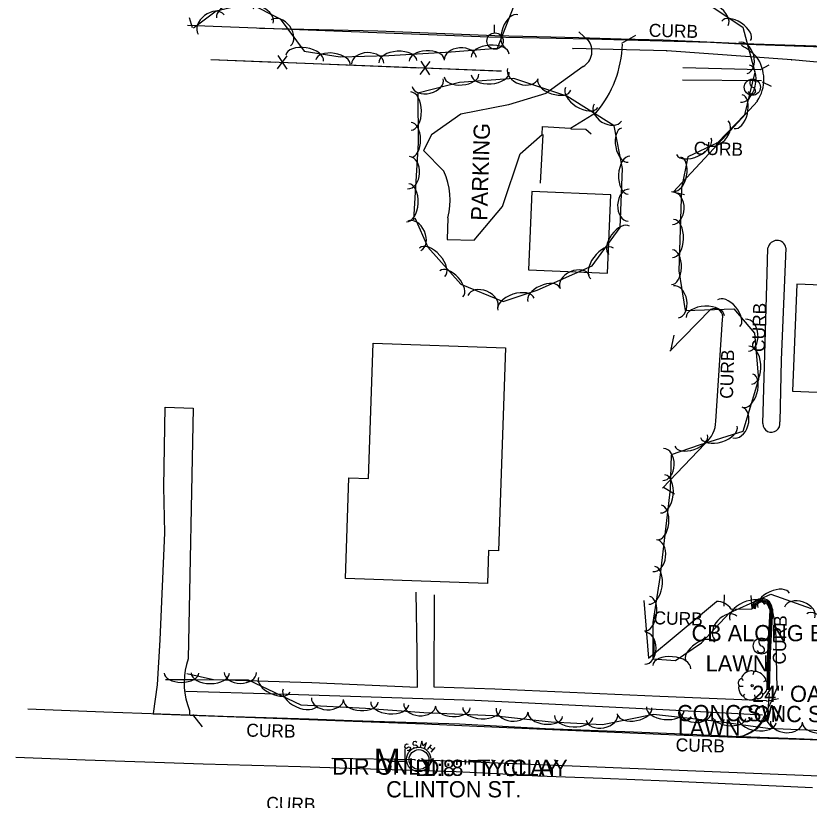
# Model space of a CAD drawing. Extents: x 978516 to 993312, y 1836504 to 1846212.
# Drawn here: x 992123.7 to 992368, y 1843147.1 to 1843388.6 of the extents above; entities that cross this region are included whole.
import ezdxf

# ---------------------------------------------------------------- set-up
doc = ezdxf.new("R2010")
doc.units = 0
for name, color, linetype in [('S_BUILDING', 7, 'Continuous'), ('S_CURB', 7, 'Continuous'), ('S_CURB_ANNOT', 7, 'Continuous'), ('S_DRIVEWAY', 7, 'Continuous'), ('S_EDGE_CONCRETE', 7, 'Continuous'), ('S_EDGE_PAVEMENT', 7, 'Continuous'), ('S_FENCE', 7, 'Continuous'), ('S_GAS_UTILITIES', 7, 'Continuous'), ('S_MANHOLE', 7, 'Continuous'), ('S_PARKING', 7, 'Continuous'), ('S_PARKING_ANNOT', 7, 'Continuous'), ('S_PAVEMENT_CROWN', 7, 'Continuous'), ('S_SANITARY_SEWER', 7, 'Continuous'), ('S_SANITARY_SEWER_ANNOT', 7, 'Continuous'), ('S_SIDEWALK', 7, 'Continuous'), ('S_SIGN', 7, 'Continuous'), ('S_SURVEY_TEXT_ANNOT', 7, 'Continuous'), ('S_TREE', 7, 'Continuous'), ('S_TREE_ANNOT', 7, 'Continuous'), ('S_UTILITY_POLE', 7, 'Continuous'), ('S_UTL_PT_SYM', 7, 'Continuous')]:
    doc.layers.add(name, color=color, linetype=linetype)

msp = doc.modelspace()

# ---------------------------------------------------------------- linework, layer by layer
at = {"layer": 'S_BUILDING'}
for points in [[(992282.61, 1843334.51), (992281.57, 1843310.44), (992305.87, 1843309.39), (992306.91, 1843333.46)], [(992387.68, 1843260.35), (992446.05, 1843257.87), (992448.54, 1843316.56), (992390.13, 1843319.04), (992389.53, 1843304.94), (992364.24, 1843306.02), (992362.84, 1843273.06), (992388.18, 1843271.98)], [(992274.45, 1843286.38), (992272.3, 1843223.84), (992269.28, 1843223.95), (992268.93, 1843213.81), (992225.22, 1843215.31), (992226.29, 1843246.32), (992232.27, 1843246.11), (992233.7, 1843287.78)]]:
    msp.add_lwpolyline(points, close=True, dxfattribs=at)
at = {"layer": 'S_CURB'}
for points in [[(992178.07, 1843384.88), (992177.17, 1843388)], [(992300.24, 1843380.74), (992297.12, 1843383.7)], [(992310.27, 1843380.15), (992314.6, 1843382.7)], [(992353.06, 1843372.08), (992355.66, 1843373.52)], [(992353.54, 1843368.33), (992356.28, 1843366.99)], [(992325.64, 1843334.48), (992329.66, 1843333.62)], [(992325.42, 1843285.48), (992326.46, 1843290.28)], [(992323.14, 1843243.53), (992326.5, 1843241.39)], [(992341.82, 1843206.81), (992341.94, 1843210.37)], [(992350.46, 1843206.13), (992350.11, 1843210.17)], [(992355.42, 1843181.05), (992355.7, 1843192.43), (992356.42, 1843205.73), (992355.44, 1843207.74), (992353.21, 1843208.57), (992351.32, 1843207.67), (992350.89, 1843206)], [(992355.02, 1843181.06), (992355.3, 1843192.44), (992356.01, 1843205.65), (992355.15, 1843207.42), (992353.23, 1843208.13), (992351.66, 1843207.39), (992351.27, 1843205.9)], [(992320.18, 1843191.26), (992320.35, 1843196.43)], [(992354.9, 1843177.58), (992358.51, 1843178.39)], [(992178.12, 1843173.49), (992181.05, 1843169.65)], [(992353.97, 1843172.77), (992356.67, 1843169.15)]]:
    msp.add_lwpolyline(points, dxfattribs=at)
at = {"layer": 'S_DRIVEWAY'}
msp.add_lwpolyline([(992347.92, 1843167.06), (992352.11, 1843169.22), (992355.25, 1843173.51), (992355.74, 1843180.02)], dxfattribs=at)
at = {"layer": 'S_EDGE_CONCRETE'}
msp.add_lwpolyline([(992386.76, 1843165.05), (992374.1, 1843165.57), (992361.44, 1843166.1), (992344.27, 1843166.72), (992329.1, 1843167.38), (992313.93, 1843168.05), (992300.37, 1843168.58), (992286.81, 1843169.12), (992273.57, 1843169.8), (992260.32, 1843170.48), (992243.82, 1843171.01), (992227.32, 1843171.55), (992214.05, 1843172), (992200.78, 1843172.45), (992187.52, 1843172.9), (992174.25, 1843173.35), (992150.81, 1843174.22), (992127.37, 1843175.08)], dxfattribs=at)
at = {"layer": 'S_EDGE_PAVEMENT'}
for points in [[(992463.93, 1843375.63), (992456.33, 1843376.26), (992414.2, 1843377.98), (992375.17, 1843378.86), (992348.72, 1843379.74), (992337.57, 1843380.35), (992300.48, 1843381.41), (992269.4, 1843382.01), (992176.55, 1843385.64)], [(992479.35, 1843374.75), (992470.53, 1843375.75), (992456.11, 1843376.29), (992441.69, 1843376.84), (992427.98, 1843377.27), (992414.28, 1843377.7), (992392.38, 1843378.55), (992370.09, 1843379.26), (992347.81, 1843379.98), (992323.02, 1843381.11), (992310.07, 1843381.45), (992297.12, 1843381.79), (992284.17, 1843382.13), (992271.22, 1843382.47), (992253.23, 1843383.19), (992235.23, 1843383.91), (992216.97, 1843384.32), (992198.7, 1843384.73)], [(992355.38, 1843178.23), (992355.38, 1843178.23)], [(992166.01, 1843173.64), (992202.97, 1843172.33), (992249.59, 1843170.59), (992281.75, 1843169.2), (992329.47, 1843167.11), (992345.55, 1843166.54)], [(992345.55, 1843166.54), (992387.8, 1843165.13), (992404.68, 1843164.54)]]:
    msp.add_lwpolyline(points, dxfattribs=at)
at = {"layer": 'S_FENCE'}
for p, q in [((992204.25, 1843372.29), (992207.28, 1843376.27)), ((992204.41, 1843376.38), (992207.12, 1843372.17)), ((992248.22, 1843370.57), (992251.25, 1843374.56)), ((992248.38, 1843374.67), (992251.09, 1843370.46))]:
    msp.add_line(p, q, dxfattribs=at)
for points in [[(992183.78, 1843375.13), (992203.77, 1843374.35)], [(992183.78, 1843375.13), (992273.23, 1843371.65)], [(992207.77, 1843374.2), (992227.75, 1843373.42)], [(992227.75, 1843373.42), (992247.74, 1843372.64)], [(992251.73, 1843372.49), (992271.72, 1843371.71)], [(992271.72, 1843371.71), (992273.23, 1843371.65)]]:
    msp.add_lwpolyline(points, dxfattribs=at)
at = {"layer": 'S_GAS_UTILITIES'}
for p, q in [((992324.18, 1843377.82), (992295.25, 1843378.51)), ((992362.65, 1843375.04), (992324.18, 1843377.82)), ((992384.09, 1843373.17), (992362.65, 1843375.04))]:
    msp.add_line(p, q, dxfattribs=at)
at = {"layer": 'S_MANHOLE'}
for p, q in [((992243.57, 1843155.38), (992243.57, 1843162.89)), ((992239.4, 1843159.09), (992243.57, 1843159.09))]:
    msp.add_line(p, q, dxfattribs=at)
msp.add_circle((992247.77, 1843159.65), 3.75, dxfattribs=at)
at = {"layer": 'S_PARKING'}
for points in [[(992298.43, 1843373), (992286.96, 1843364.7), (992275.39, 1843361.24), (992260.75, 1843358.32), (992251.75, 1843351.94), (992249.26, 1843347.16), (992255.5, 1843340.77)], [(992326.07, 1843334.28), (992339.99, 1843349.17), (992352.04, 1843362.31)], [(992256.75, 1843326.43), (992256.57, 1843319.76), (992264.81, 1843319.52), (992273.61, 1843329.88), (992279.02, 1843346.14), (992285.74, 1843352.1), (992285.84, 1843354.56), (992294.52, 1843354.04), (992302.55, 1843358.96)], [(992353.72, 1843263.04), (992355.1, 1843309.23), (992355.32, 1843317.12)], [(992360.84, 1843317.13), (992359.37, 1843282.62)], [(992337.65, 1843298.17), (992325.06, 1843285.31)], [(992339.29, 1843263.77), (992341.29, 1843295.14)], [(992359.37, 1843282.62), (992358.94, 1843263.55)], [(992166.13, 1843173.82), (992167.33, 1843182.62), (992168.15, 1843196.43), (992169.6, 1843229.41), (992169.28, 1843243.63), (992169.68, 1843268.13), (992178.31, 1843267.8), (992176.74, 1843190.61)], [(992322.85, 1843243.18), (992335.95, 1843256.94)], [(992355.82, 1843181.04), (992356.1, 1843192.41), (992356.82, 1843205.81), (992355.73, 1843208.06), (992353.19, 1843209), (992350.98, 1843207.95), (992350.5, 1843206.1)], [(992317.05, 1843208.59), (992318.5, 1843190.83), (992327.61, 1843198.47), (992339.46, 1843208.24)], [(992356.33, 1843207.21), (992357.64, 1843200.41), (992358.01, 1843181.59), (992356.03, 1843176.73), (992353.67, 1843172.06)], [(992343.93, 1843205.96), (992350.44, 1843206.03)], [(992176.54, 1843176.56), (992177.2, 1843174.67), (992177.17, 1843173.49)]]:
    msp.add_lwpolyline(points, dxfattribs=at)
for centre, radius, start, end in [((992295.67, 1843377.72), 5.46, 300.2683, 39.2608), ((992338.25, 1843362.38), 19.22, 45.1478, 62.4979), ((992358.08, 1843316.64), 2.81, 10.2069, 170.1241), ((992338.85, 1843295.91), 2.56, 342.5307, 118.0119), ((992330.07, 1843264.04), 9.22, 309.6108, 358.2886), ((992353.48, 1843206.16), 3.04, 20.229, 182.5442)]:
    msp.add_arc(centre, radius, start, end, dxfattribs=at)
for centre, major_axis, ratio, start_param, end_param in [((992276.99, 1843381.76), (9.08, -33.37), 0.968349, 0.591393, 1.258096), ((992341.96, 1843368.95), (8.02, 9.07), 0.996461, 4.853378, 6.057058), ((992236.46, 1843331.87), (2.12, 20.91), 0.999617, 4.551633, 5.250175), ((992356.36, 1843263.03), (-1.89, 1.84), 0.996758, 0.772406, 4.113153), ((992339.71, 1843203.17), (-3.59, 3.62), 0.991278, 4.515357, 5.546537), ((992196.58, 1843183.78), (-6.64, -20.84), 0.958861, 4.690284, 5.346879), ((992346.12, 1843175.04), (4.69, 6.82), 0.97986, 3.841139, 4.935319)]:
    msp.add_ellipse(centre, major_axis=major_axis, ratio=ratio, start_param=start_param, end_param=end_param, dxfattribs=at)
at = {"layer": 'S_PAVEMENT_CROWN'}
msp.add_lwpolyline([(992369.01, 1843150.92), (992346.64, 1843151.94), (992324.27, 1843152.97), (992304.38, 1843153.75), (992284.48, 1843154.52), (992271.91, 1843155.17), (992259.34, 1843155.81), (992242.85, 1843156.34), (992226.36, 1843156.88), (992211.39, 1843157.33), (992196.42, 1843157.78), (992181.45, 1843158.22), (992166.47, 1843158.67), (992145.1, 1843159.47), (992123.73, 1843160.27)], dxfattribs=at)
at = {"layer": 'S_SANITARY_SEWER'}
for p, q in [((992243.52, 1843163.92), (992243.44, 1843163.53)), ((992243.44, 1843163.53), (992243.64, 1843163.26)), ((992244.06, 1843164.31), (992243.52, 1843163.92)), ((992243.64, 1843163.26), (992244.06, 1843163.14)), ((992244.49, 1843164.23), (992244.06, 1843164.31)), ((992244.06, 1843163.14), (992244.6, 1843163.49)), ((992244.6, 1843162.33), (992244.22, 1843162.41)), ((992244.6, 1843163.49), (992245.07, 1843163.41)), ((992245.15, 1843162.72), (992244.6, 1843162.33)), ((992245.07, 1843163.41), (992245.22, 1843163.14)), ((992245.22, 1843163.14), (992245.15, 1843162.72)), ((992250.49, 1843162.68), (992251.73, 1843164.15)), ((992251.15, 1843163.45), (992252.12, 1843162.64)), ((992252.7, 1843163.34), (992251.46, 1843161.86)), ((992246.66, 1843159.51), (992221.15, 1843159.94)), ((992249.29, 1843159.57), (992483.81, 1843150.03))]:
    msp.add_line(p, q, dxfattribs=at)
for points in [[(992247.16, 1843164.85), (992246.81, 1843165.12), (992246.15, 1843165.04), (992245.92, 1843164.69), (992245.96, 1843164.38), (992246.31, 1843164.07), (992246.93, 1843164.19), (992247.32, 1843163.88), (992247.36, 1843163.57), (992247.08, 1843163.18), (992246.46, 1843163.1), (992246.12, 1843163.38)], [(992249.6, 1843162.99), (992250.15, 1843164.85), (992249.1, 1843163.84), (992248.71, 1843165.27), (992248.17, 1843163.41)]]:
    msp.add_lwpolyline(points, dxfattribs=at)
msp.add_circle((992247.85, 1843159.61), 3.05, dxfattribs=at)
at = {"layer": 'S_SIDEWALK'}
for points in [[(992329.08, 1843372.67), (992352.87, 1843372.11)], [(992353.27, 1843368.55), (992328.98, 1843368.8)], [(992294.65, 1843353.84), (992299.2, 1843353.7), (992300.86, 1843352.29)], [(992285.23, 1843337.04), (992286.14, 1843352.05)], [(992176.35, 1843186.13), (992184.6, 1843184.22), (992214.91, 1843183.37), (992247.36, 1843181.94), (992247.27, 1843192.46), (992247.03, 1843211.16)], [(992252.57, 1843210.29), (992252.39, 1843182.02), (992271.21, 1843181.39), (992322.01, 1843179.1), (992354.83, 1843177.79)], [(992353.64, 1843173.33), (992324.96, 1843174.77), (992265.07, 1843177.84), (992210.73, 1843179.52), (992183.08, 1843180.37), (992176.08, 1843180.56)]]:
    msp.add_lwpolyline(points, dxfattribs=at)
at = {"layer": 'S_SIGN'}
for centre in [(992350.51, 1843366.62), (992353.28, 1843194.58)]:
    msp.add_circle(centre, 2.49, dxfattribs=at)
for centre, radius, start, end in [((992351.2, 1843367.95), 1.5, 167.1196, 241.9813), ((992350.59, 1843367.89), 0.95, 16.5258, 156.8957), ((992350.36, 1843365.8), 1.28, 204.641, 335.359), ((992350.1, 1843365.28), 1.4, 358.6529, 73.7063), ((992353.36, 1843195.84), 0.95, 16.5258, 156.8957), ((992353.97, 1843195.9), 1.5, 167.1196, 241.9813), ((992352.87, 1843193.23), 1.4, 358.6529, 73.7063), ((992353.13, 1843193.75), 1.28, 204.641, 335.359)]:
    msp.add_arc(centre, radius, start, end, dxfattribs=at)
at = {"layer": 'S_TREE'}
for p, q in [((992347.2, 1843184.58), (992347.7, 1843184)), ((992351, 1843186.59), (992350.61, 1843185.74)), ((992346.54, 1843182.25), (992347.66, 1843182.25)), ((992354.56, 1843183.8), (992353.9, 1843183.53)), ((992347.7, 1843179.08), (992348.17, 1843179.77)), ((992351.38, 1843178.81), (992351.31, 1843179.58)), ((992353.79, 1843179.7), (992353.32, 1843180.12))]:
    msp.add_line(p, q, dxfattribs=at)
for points in [[(992178.47, 1843384.9), (992185.43, 1843390.15), (992195.59, 1843392.48), (992205.14, 1843387.63), (992212.48, 1843377.73), (992223.56, 1843376.01), (992238.54, 1843376.43), (992257.72, 1843377.51), (992272.07, 1843378.68), (992277.92, 1843393.7), (992284.91, 1843406.38), (992297.81, 1843400.54), (992307.29, 1843393.65), (992326.32, 1843392.18)], [(992335.05, 1843393.46), (992347.59, 1843385.14), (992351.25, 1843371.27), (992348.1, 1843358.14), (992339.81, 1843349.5), (992330.65, 1843345.16), (992328.7, 1843335.58), (992327.88, 1843310.09), (992329.8, 1843297.86), (992344.79, 1843298.42), (992351.18, 1843290.91), (992352.4, 1843276.62), (992347.55, 1843260.58), (992334.12, 1843256.42), (992325.5, 1843253.44), (992325.21, 1843242.86), (992322.03, 1843215.64), (992319.84, 1843201.86), (992319.82, 1843190.67), (992326.87, 1843190.1), (992334.86, 1843195.58), (992343.43, 1843204.81), (992356.21, 1843210.57), (992368.61, 1843206.16)], [(992246.6, 1843326.39), (992250.61, 1843317.33), (992260.74, 1843306), (992273.73, 1843300.69), (992284.23, 1843304.18), (992301.16, 1843311.66), (992309.76, 1843323.42), (992310.49, 1843341.56), (992307.97, 1843354.73), (992293.42, 1843363.83), (992277.05, 1843369.28), (992260.34, 1843368.03), (992247.48, 1843364.84), (992247.59, 1843349.52), (992246.18, 1843325.76)], [(992374.28, 1843168.37), (992355.23, 1843169.13), (992338.68, 1843171.48), (992320.11, 1843173.44), (992304.34, 1843170.33), (992288.55, 1843171.09), (992270.68, 1843173.11), (992249.35, 1843174.02), (992231.36, 1843175.38), (992211.6, 1843176.36), (992195.34, 1843184.03), (992178.98, 1843184.14), (992169.79, 1843184.14)]]:
    msp.add_lwpolyline(points, dxfattribs=at)
msp.add_circle((992350.44, 1843182.35), 0.341, dxfattribs=at)
for centre, major_axis, ratio, start_param, end_param in [((992191.27, 1843389.31), (-5.72, -1.31), 0.55008, 3.141593, 6.283185), ((992198.15, 1843388.8), (-4.77, 2.42), 0.540699, 3.141593, 6.283185), ((992338.12, 1843388.88), (-4.89, 3.25), 0.55008, 3.141593, 6.283185), ((992183.86, 1843385.98), (-3.96, -2.98), 0.685311, 3.141593, 6.283185), ((992205.34, 1843383.36), (-2.95, 3.98), 0.685311, 3.141593, 6.283185), ((992276.37, 1843383.88), (-1.94, -4.98), 0.540699, 3.141593, 6.283185), ((992345.51, 1843383.97), (-4.45, 2.96), 0.540699, 3.141593, 6.283185), ((992269.78, 1843376.36), (-5.85, -0.48), 0.55008, 3.141593, 6.283185), ((992347.63, 1843375.62), (-1.26, 4.79), 0.685311, 3.141593, 6.283185), ((992212.63, 1843375.56), (-5.8, 0.9), 0.55008, 3.141593, 6.283185), ((992221.39, 1843374.2), (-5.28, 0.82), 0.540699, 3.141593, 6.283185), ((992232.06, 1843373.87), (-4.95, -0.14), 0.685311, 3.141593, 6.283185), ((992241.36, 1843374.47), (-5.86, -0.33), 0.55008, 3.141593, 6.283185), ((992250.22, 1843374.96), (-5.34, -0.3), 0.540699, 3.141593, 6.283185), ((992260.58, 1843375.35), (-4.94, -0.4), 0.685311, 3.141593, 6.283185), ((992279.84, 1843370.86), (4.7, -1.57), 0.685311, 3.141593, 6.283185), ((992348.22, 1843367.74), (1.37, 5.71), 0.55008, 3.141593, 6.283185), ((992260.96, 1843370.2), (5.33, 0.4), 0.540699, 3.141593, 6.283185), ((992269.8, 1843370.86), (5.85, 0.44), 0.55008, 3.141593, 6.283185), ((992250.52, 1843368.05), (4.81, 1.19), 0.685311, 3.141593, 6.283185), ((992289.53, 1843367.36), (5.07, -1.69), 0.540699, 3.141593, 6.283185), ((992245.4, 1843359.29), (-0.04, 5.87), 0.55008, 3.141593, 6.283185), ((992297.99, 1843363.47), (4.98, -3.11), 0.55008, 3.141593, 6.283185), ((992346.15, 1843359.12), (1.25, 5.2), 0.540699, 3.141593, 6.283185), ((992305.98, 1843358.79), (4.2, -2.63), 0.685311, 3.141593, 6.283185), ((992245.46, 1843350.43), (-0.04, 5.35), 0.540699, 3.141593, 6.283185), ((992339.6, 1843352.71), (3.43, 3.58), 0.685311, 3.141593, 6.283185), ((992311.27, 1843348.78), (1.01, -5.25), 0.540699, 3.141593, 6.283185), ((992332.5, 1843348.38), (5.31, 2.51), 0.55008, 3.141593, 6.283185), ((992312.53, 1843339.55), (-0.24, -5.86), 0.55008, 3.141593, 6.283185), ((992244.66, 1843340.3), (0.29, 4.95), 0.685311, 3.141593, 6.283185), ((992327.41, 1843339.88), (1.06, 5.24), 0.540699, 3.141593, 6.283185), ((992244.37, 1843331.04), (0.35, 5.86), 0.55008, 3.141593, 6.283185), ((992312.42, 1843330.29), (-0.2, -4.95), 0.685311, 3.141593, 6.283185), ((992326.11, 1843329.32), (0.16, 4.95), 0.685311, 3.141593, 6.283185), ((992246.43, 1843320.89), (-2.01, 4.53), 0.685311, 3.141593, 6.283185), ((992309.5, 1843319.48), (-3.16, -4.32), 0.540699, 3.141593, 6.283185), ((992326.08, 1843320.06), (0.19, 5.87), 0.55008, 3.141593, 6.283185), ((992251.9, 1843312.71), (-3.91, 4.38), 0.55008, 3.141593, 6.283185), ((992304.27, 1843312.32), (-3.46, -4.74), 0.55008, 3.141593, 6.283185), ((992325.79, 1843311.19), (0.17, 5.34), 0.540699, 3.141593, 6.283185), ((992257.81, 1843306.09), (-3.56, 3.99), 0.540699, 3.141593, 6.283185), ((992295.82, 1843306.7), (-4.53, -2), 0.685311, 3.141593, 6.283185), ((992286.29, 1843302.77), (-4.89, -2.16), 0.540699, 3.141593, 6.283185), ((992267.5, 1843300.66), (-4.59, 1.87), 0.685311, 3.141593, 6.283185), ((992326.96, 1843300.56), (-0.77, 4.9), 0.685311, 3.141593, 6.283185), ((992277.73, 1843299.79), (-5.57, -1.85), 0.55008, 3.141593, 6.283185), ((992343.19, 1843297.04), (-3.46, 4.07), 0.540699, 3.141593, 6.283185), ((992336.02, 1843295.97), (-5.86, -0.22), 0.55008, 3.141593, 6.283185), ((992348.85, 1843290.25), (-0.42, 4.94), 0.685311, 3.141593, 6.283185), ((992349.89, 1843281.05), (-0.5, 5.85), 0.55008, 3.141593, 6.283185), ((992349.14, 1843273.17), (1.55, 5.12), 0.540699, 3.141593, 6.283185), ((992345.91, 1843263.39), (1.43, 4.74), 0.685311, 3.141593, 6.283185), ((992340.19, 1843260.53), (5.61, 1.74), 0.55008, 3.141593, 6.283185), ((992331.67, 1843257.82), (5.05, 1.75), 0.540699, 3.141593, 6.283185), ((992323.04, 1843250.46), (0.13, 4.95), 0.685311, 3.141593, 6.283185), ((992322.91, 1843241.4), (0.68, 5.83), 0.55008, 3.141593, 6.283185), ((992321.88, 1843232.59), (0.62, 5.31), 0.540699, 3.141593, 6.283185), ((992320.42, 1843222.39), (0.57, 4.92), 0.685311, 3.141593, 6.283185), ((992319.51, 1843213.26), (0.92, 5.8), 0.55008, 3.141593, 6.283185), ((992357.05, 1843208.62), (-4.87, -2.2), 0.540699, 3.141593, 6.283185), ((992318.12, 1843204.51), (0.84, 5.28), 0.540699, 3.141593, 6.283185), ((992348.96, 1843204.98), (-5.35, -2.41), 0.55008, 3.141593, 6.283185), ((992365.09, 1843204.88), (-4.67, 1.66), 0.685311, 3.141593, 6.283185), ((992342.35, 1843200.15), (-3.37, -3.63), 0.685311, 3.141593, 6.283185), ((992370.84, 1843199.83), (-3.6, 4.64), 0.55008, 3.141593, 6.283185), ((992317.44, 1843193.9), (0.01, 4.96), 0.685311, 3.141593, 6.283185), ((992334.53, 1843192.78), (-4.41, -3.02), 0.540699, 3.141593, 6.283185), ((992325.66, 1843188.07), (-5.85, 0.48), 0.55008, 3.141593, 6.283185), ((992349.1, 1843185.55), (1.86, 1.08), 0.471018, 0, 3.141593), ((992352.76, 1843185.23), (-1.81, 1.36), 0.405113, 3.141593, 6.283186), ((992174.73, 1843186.26), (5.35, 0), 0.540699, 3.141593, 6.283185), ((992183.61, 1843186.23), (5.87, -0.04), 0.55008, 3.141593, 6.283185), ((992192.87, 1843186.43), (4.96, -0.03), 0.685311, 3.141593, 6.283185), ((992203.31, 1843182.62), (4.84, -2.28), 0.540699, 3.141593, 6.283185), ((992346.87, 1843183.44), (0.31, 1.03), 0.646762, 0, 3.141593), ((992347.17, 1843180.79), (-0.61, 1.6), 0.420543, 6.283185, 9.424777), ((992354.11, 1843181.82), (0.46, 2.04), 0.482994, 3.141593, 6.283185), ((992211.33, 1843178.83), (5.31, -2.5), 0.55008, 3.141593, 6.283185), ((992352.59, 1843179.3), (1.09, 0.46), 0.711534, 3.141592, 6.283185), ((992219.67, 1843178.34), (4.95, -0.25), 0.685311, 3.141593, 6.283185), ((992229.95, 1843177.57), (5.34, -0.27), 0.540699, 3.141593, 6.283185), ((992238.85, 1843176.94), (5.85, -0.44), 0.55008, 3.141593, 6.283185), ((992349.63, 1843179.01), (-1.83, 0.19), 0.529943, 0, 3.141593), ((992248.1, 1843176.5), (4.94, -0.37), 0.685311, 3.141593, 6.283185), ((992258.31, 1843175.76), (5.34, -0.23), 0.540699, 3.141593, 6.283185), ((992267.17, 1843175.39), (5.86, -0.25), 0.55008, 3.141593, 6.283185), ((992276.56, 1843174.84), (4.92, -0.56), 0.685311, 3.141593, 6.283185), ((992314.32, 1843174.46), (5.25, 1.03), 0.540699, 3.141593, 6.283185), ((992323.7, 1843175.19), (5.84, -0.62), 0.55008, 3.141593, 6.283185), ((992332.94, 1843174.48), (4.93, -0.52), 0.685311, 3.141593, 6.283185), ((992286.77, 1843173.42), (5.31, -0.6), 0.540699, 3.141593, 6.283185), ((992295.48, 1843172.88), (5.86, -0.28), 0.55008, 3.141593, 6.283185), ((992304.16, 1843172.73), (4.86, 0.96), 0.685311, 3.141593, 6.283185), ((992343.21, 1843172.98), (5.29, -0.75), 0.540699, 3.141593, 6.283185), ((992351.99, 1843171.73), (5.81, -0.82), 0.55008, 3.141593, 6.283185), ((992361.01, 1843171.28), (4.95, -0.2), 0.685311, 3.141593, 6.283185), ((992371.29, 1843170.61), (5.34, -0.21), 0.540699, 3.141593, 6.283185)]:
    msp.add_ellipse(centre, major_axis=major_axis, ratio=ratio, start_param=start_param, end_param=end_param, dxfattribs=at)
at = {"layer": 'S_UTILITY_POLE'}
msp.add_line((992271.13, 1843383.36), (992271.13, 1843385.84), dxfattribs=at)
msp.add_circle((992271.28, 1843380.84), 2.5, dxfattribs=at)
at = {"layer": 'S_UTL_PT_SYM'}
for points in [[(992295.25, 1843378.51), (992295.25, 1843378.56), (992295.25, 1843378.51), (992295.2, 1843378.51), (992295.25, 1843378.51), (992295.25, 1843378.46), (992295.25, 1843378.51), (992295.3, 1843378.51)], [(992324.18, 1843377.82), (992324.18, 1843377.87), (992324.18, 1843377.82), (992324.13, 1843377.82), (992324.18, 1843377.82), (992324.18, 1843377.77), (992324.18, 1843377.82), (992324.23, 1843377.82)], [(992362.65, 1843375.04), (992362.65, 1843375.09), (992362.65, 1843375.04), (992362.6, 1843375.04), (992362.65, 1843375.04), (992362.65, 1843374.99), (992362.65, 1843375.04), (992362.7, 1843375.04)], [(992221.15, 1843159.94), (992221.15, 1843159.99), (992221.15, 1843159.94), (992221.1, 1843159.94), (992221.15, 1843159.94), (992221.15, 1843159.89), (992221.15, 1843159.94), (992221.2, 1843159.94)], [(992246.66, 1843159.51), (992246.66, 1843159.56), (992246.66, 1843159.51), (992246.61, 1843159.51), (992246.66, 1843159.51), (992246.66, 1843159.46), (992246.66, 1843159.51), (992246.71, 1843159.51)], [(992247.85, 1843159.61), (992247.85, 1843159.66), (992247.85, 1843159.61), (992247.8, 1843159.61), (992247.85, 1843159.61), (992247.85, 1843159.56), (992247.85, 1843159.61), (992247.9, 1843159.61)], [(992249.29, 1843159.57), (992249.29, 1843159.62), (992249.29, 1843159.57), (992249.24, 1843159.57), (992249.29, 1843159.57), (992249.29, 1843159.52), (992249.29, 1843159.57), (992249.34, 1843159.57)]]:
    msp.add_lwpolyline(points, dxfattribs=at)

# ---------------------------------------------------------------- texts
at = {"layer": 'S_CURB_ANNOT'}
for rotation, p in [(358.4454, (992318.58, 1843382.18)), (358.4454, (992332.43, 1843345.89)), (88.4454, (992354.36, 1843285.05)), (88.4454, (992344.52, 1843270.64)), (358.4454, (992320.03, 1843201.28)), (88.4454, (992360.75, 1843188.83)), (358.671, (992194.65, 1843166.68)), (358.4454, (992326.84, 1843162.18)), (358.4454, (992200.79, 1843144.17))]:
    msp.add_text('CURB', height=4, rotation=rotation, dxfattribs=at).set_placement(p)
at = {"layer": 'S_MANHOLE'}
msp.add_text('M', height=7.46, dxfattribs=at).set_placement((992233.89, 1843155.48))
at = {"layer": 'S_PARKING_ANNOT'}
msp.add_text('PARKING', height=5, rotation=88.2606, dxfattribs=at).set_placement((992268.85, 1843325.46))
at = {"layer": 'S_SANITARY_SEWER_ANNOT'}
for s, p in [('DIR ONLY', (992221.15, 1843154.94)), ('DI:8" TY:CLAY', (992246.66, 1843154.51)), ('DI:8" TY:CLAY', (992249.29, 1843154.57))]:
    msp.add_text(s, height=5, dxfattribs=at).set_placement(p)
at = {"layer": 'S_SURVEY_TEXT_ANNOT'}
for s, p in [('CB ALONG EDGE PK', (992331.78, 1843196.04)), ('LAWN', (992336.14, 1843186.73)), ('CONC SW', (992327.3, 1843171.42)), ('CONC SW', (992346.05, 1843171.13)), ('LAWN', (992327.53, 1843166.95)), ('CLINTON ST.', (992237.74, 1843147.96))]:
    msp.add_text(s, height=5, dxfattribs=at).set_placement(p)
at = {"layer": 'S_TREE_ANNOT'}
msp.add_text('24" OAK', height=5, dxfattribs=at).set_placement((992350.44, 1843177.35))

doc.saveas('drawing.dxf')
